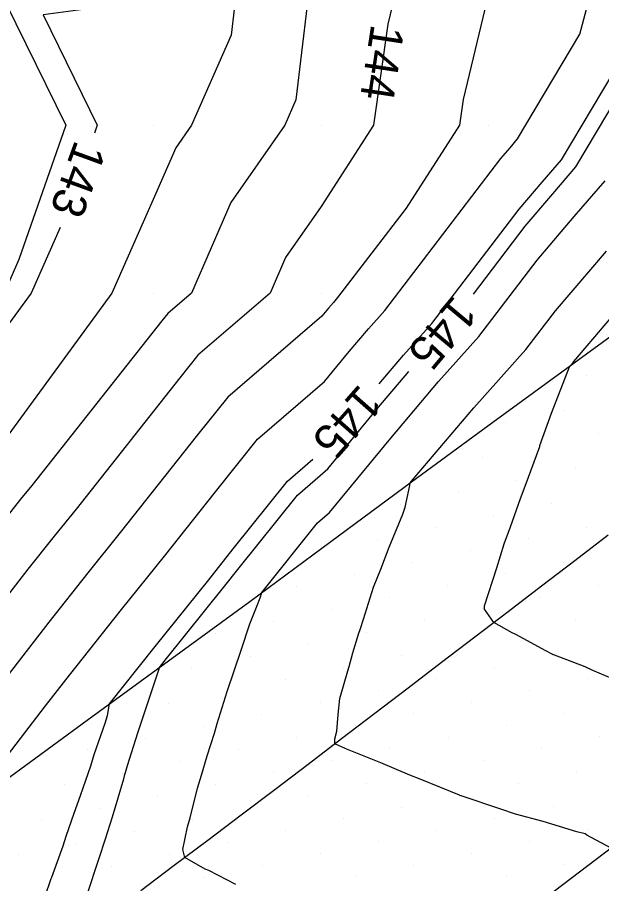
# Model space of a CAD drawing. Extents: x 2354170 to 2357230, y 866100 to 868290.
# Drawn here: x 2355831.9 to 2355866.7, y 866814.8 to 866866.4 of the extents above; entities that cross this region are included whole.
import ezdxf

# ---------------------------------------------------------------- set-up
doc = ezdxf.new("R2010")
doc.units = 0
for name, color, linetype in [('Default', 7, 'Continuous'), ('DTM Contours Major', 7, 'Continuous'), ('DTM Contours Major Text', 7, 'Continuous'), ('DTM Contours Minor', 7, 'Continuous'), ('Exist DTM Breakline', 7, 'Continuous'), ('Exist DTM QL2 LIDAR Elevation Point', 7, 'Continuous'), ('Exist DTM Scan Elevation Point', 7, 'Continuous'), ('Exist Roads EOP', 7, 'Continuous')]:
    doc.layers.add(name, color=color, linetype=linetype)

msp = doc.modelspace()

# ---------------------------------------------------------------- linework, layer by layer
at = {"layer": 'Default'}
for points in [[(2355862.836, 866907.155), (2355859.981, 866901.715), (2355858.638, 866901.352), (2355857.566, 866900.009), (2355852.86, 866897.13), (2355851.043, 866890.009), (2355850.705, 866889.285), (2355849.981, 866888.652), (2355844.115, 866880.009), (2355841.497, 866871.525), (2355840.845, 866870.009), (2355840.753, 866869.237), (2355839.981, 866867.479), (2355833.412, 866866.578), (2355836.642, 866860.009), (2355836.48, 866859.541)], [(2355865.919, 866904.072), (2355863.787, 866900.009), (2355862.594, 866897.397), (2355859.981, 866893.728), (2355857.674, 866892.316), (2355857.086, 866890.009), (2355854.825, 866885.166), (2355849.981, 866880.927), (2355849.358, 866880.009), (2355849.08, 866879.108), (2355845.167, 866870.009), (2355844.613, 866865.377), (2355842.258, 866860.009), (2355841.321, 866858.669), (2355839.981, 866855.575), (2355837.505, 866850.009), (2355830.753, 866840.781)], [(2355853.443, 866844.598), (2355854.897, 866846.314), (2355856.58, 866848.19), (2355861.781, 866854.997), (2355863.157, 866856.612), (2355864.303, 866857.939), (2355870.461, 866868.293), (2355870.854, 866868.781), (2355871.846, 866870.009), (2355875.232, 866874.759), (2355878.325, 866880.009), (2355878.616, 866881.375), (2355879.982, 866886.864), (2355883.775, 866890.009), (2355888.439, 866891.552), (2355888.712, 866900.009), (2355889.222, 866900.769), (2355889.982, 866902.736)], [(2355869.982, 866902.04), (2355869.002, 866900.989), (2355868.488, 866900.009), (2355865.82, 866894.17), (2355862.858, 866890.009), (2355862.186, 866887.805), (2355859.981, 866883.267), (2355858.945, 866881.046), (2355857.76, 866880.009), (2355853.139, 866876.852), (2355849.981, 866871.153), (2355849.489, 866870.009), (2355848.474, 866861.516), (2355847.812, 866860.009), (2355844.591, 866855.399), (2355842.257, 866850.009), (2355840.847, 866848.796), (2355840.497, 866848.359), (2355832.734, 866838.545), (2355832.073, 866837.723), (2355831.271, 866836.716)], [(2355830.563, 866821.521), (2355833.553, 866825.406), (2355834.981, 866827.246), (2355838.088, 866831.15), (2355840.653, 866834.336), (2355843.684, 866838.167), (2355846.196, 866841.304), (2355850.184, 866844.735), (2355851.654, 866846.525), (2355852.807, 866847.885), (2355853.774, 866848.963), (2355860.695, 866858.022), (2355861.241, 866858.662), (2355861.695, 866859.188), (2355865.413, 866865.441), (2355866.618, 866870.009)], [(2355859.981, 866867.926), (2355858.443, 866861.548), (2355858.225, 866860.009), (2355855.045, 866855.073), (2355850.968, 866849.737), (2355850.717, 866849.456), (2355850.417, 866849.102), (2355850.034, 866848.636), (2355844.413, 866843.802), (2355842.621, 866841.565), (2355838.013, 866835.739), (2355836.083, 866833.341), (2355833.745, 866830.403), (2355830.635, 866826.396)], [(2355853.202, 866860.709), (2355853.103, 866860.009), (2355849.981, 866855.163), (2355847.862, 866852.128), (2355846.944, 866850.009), (2355842.63, 866846.299), (2355841.559, 866844.962), (2355835.374, 866837.142), (2355834.078, 866835.532), (2355832.508, 866833.559), (2355827.716, 866827.385)], [(2355844.907, 866814.777), (2355843.299, 866815.608), (2355843.066, 866815.693), (2355841.865, 866816.376), (2355841.733, 866816.858), (2355842.017, 866818.203), (2355842.171, 866818.746), (2355842.622, 866820.518), (2355842.851, 866821.294), (2355843.193, 866822.438), (2355843.618, 866823.784), (2355843.796, 866824.365), (2355844.38, 866826.277), (2355844.383, 866826.289), (2355844.394, 866826.325), (2355845.213, 866828.724), (2355845.734, 866830.304), (2355846.132, 866831.296), (2355846.345, 866831.841), (2355846.451, 866832.176), (2355849.761, 866836.31), (2355850.485, 866836.932), (2355854.129, 866841.371), (2355856.988, 866844.742), (2355859.386, 866847.416), (2355862.867, 866851.973), (2355865.073, 866854.563), (2355866.912, 866856.689)], [(2355834.425, 866853.907), (2355832.691, 866850.009), (2355829.981, 866846.305)], [(2355867.276, 866816.934), (2355865.826, 866817.716), (2355865.719, 866817.781), (2355865.232, 866817.906), (2355863.209, 866818.518), (2355861.571, 866818.965), (2355860.699, 866819.255), (2355858.322, 866820.051), (2355858.246, 866820.078), (2355858.223, 866820.087), (2355855.896, 866821.056), (2355855.265, 866821.289), (2355853.534, 866822.018), (2355851.554, 866822.808), (2355851.023, 866823.056), (2355850.798, 866823.142), (2355850.808, 866823.456), (2355850.917, 866823.913), (2355851.003, 866824.893), (2355851.094, 866825.851), (2355851.584, 866827.506), (2355851.645, 866827.768), (2355851.881, 866828.58), (2355852.217, 866829.688), (2355852.32, 866830.017), (2355852.513, 866830.58), (2355853.109, 866832.493), (2355853.535, 866833.565), (2355854.046, 866834.87), (2355854.845, 866836.845), (2355854.986, 866837.246), (2355855.269, 866838.536), (2355855.289, 866838.7), (2355855.366, 866838.794), (2355859.078, 866843.171), (2355862.191, 866846.643), (2355863.953, 866848.948), (2355866.99, 866852.513)], [(2355867.696, 866826.894), (2355866.171, 866827.525), (2355865.72, 866827.739), (2355863.801, 866828.474), (2355863.761, 866828.498), (2355863.381, 866828.694), (2355861.587, 866829.658), (2355861.365, 866829.774), (2355860.286, 866830.376), (2355859.729, 866831.179), (2355859.729, 866831.382), (2355860.452, 866833.63), (2355860.897, 866835.064), (2355861.267, 866836.088), (2355861.872, 866837.776), (2355862.143, 866838.506), (2355863.013, 866840.876), (2355863.026, 866840.91), (2355863.028, 866840.918), (2355863.712, 866842.854), (2355864.79, 866845.613), (2355864.82, 866845.672), (2355864.997, 866845.869), (2355865.039, 866845.924), (2355868.906, 866850.463)], [(2355833.084, 866812.767), (2355833.795, 866814.836), (2355833.899, 866815.133), (2355833.929, 866815.206), (2355834.614, 866817.083), (2355834.778, 866817.641), (2355835.254, 866819.017), (2355835.644, 866820.067), (2355836.252, 866821.841), (2355836.463, 866822.522), (2355837.107, 866824.373), (2355837.249, 866824.833), (2355837.374, 866825.541), (2355840.093, 866828.959), (2355843.292, 866832.932), (2355844.746, 866834.77), (2355847.979, 866838.807), (2355849.487, 866840.104)]]:
    msp.add_lwpolyline(points, dxfattribs=at)
at = {"layer": 'DTM Contours Major'}
for points in [[(2355859.056, 866849.949), (2355862.143, 866853.989), (2355863.796, 866855.929), (2355865.173, 866857.522), (2355870.818, 866867.015), (2355871.504, 866867.866), (2355873.235, 866870.009), (2355876.043, 866873.948), (2355879.613, 866880.009), (2355879.678, 866880.313), (2355879.982, 866881.533), (2355888.896, 866888.924), (2355889.995, 866889.946), (2355890.029, 866890.012), (2355890.087, 866890.114), (2355890.638, 866900.009), (2355894.81, 866905.181), (2355898.291, 866910.009), (2355898.168, 866918.196), (2355899.025, 866920.01), (2355899.41, 866920.581), (2355899.982, 866921.735), (2355904.925, 866925.066)], [(2355836.022, 866814.112), (2355836.747, 866816.339), (2355837.138, 866817.494), (2355837.555, 866818.802), (2355838.214, 866821.069), (2355838.287, 866821.315), (2355838.324, 866821.447), (2355838.441, 866821.858), (2355839.058, 866823.803), (2355839.553, 866825.305), (2355840.315, 866827.561), (2355840.339, 866827.697), (2355840.761, 866828.228), (2355844.172, 866832.465), (2355845.1, 866833.638), (2355848.573, 866837.975), (2355850.385, 866839.533), (2355853.304, 866843.089), (2355855.216, 866845.344)]]:
    msp.add_lwpolyline(points, dxfattribs=at)
at = {"layer": 'DTM Contours Minor'}
for points in [[(2355871.514, 866896.953), (2355869.982, 866892.99), (2355869.047, 866890.944), (2355868.382, 866890.009), (2355866.418, 866883.573), (2355864.687, 866880.009), (2355862.249, 866877.742), (2355859.981, 866875.496), (2355856.722, 866873.269), (2355854.916, 866870.009), (2355853.957, 866866.034), (2355853.103, 866860.009), (2355849.981, 866855.163), (2355847.862, 866852.128), (2355846.944, 866850.009), (2355842.63, 866846.299), (2355841.559, 866844.962), (2355835.374, 866837.142), (2355834.078, 866835.532), (2355832.508, 866833.559), (2355827.716, 866827.385)], [(2355829.981, 866869.721), (2355834.756, 866860.009), (2355831.971, 866851.999), (2355831.086, 866850.009)]]:
    msp.add_lwpolyline(points, dxfattribs=at)
at = {"layer": 'Exist DTM Breakline'}
for points in [[(2355901.138, 866842.826), (2355899.146, 866841.314), (2355897.155, 866839.803), (2355895.164, 866838.291), (2355893.175, 866836.776), (2355891.187, 866835.261), (2355889.198, 866833.746), (2355887.21, 866832.23), (2355885.229, 866830.705), (2355883.249, 866829.179), (2355881.269, 866827.653), (2355879.289, 866826.127), (2355877.307, 866824.603), (2355875.325, 866823.08), (2355873.342, 866821.556), (2355871.36, 866820.033), (2355869.369, 866818.521), (2355867.377, 866817.011), (2355865.385, 866815.5), (2355863.393, 866813.989)], [(2355867.093, 866835.576), (2355865.107, 866834.058), (2355863.121, 866832.54), (2355861.134, 866831.023), (2355859.147, 866829.506), (2355857.16, 866827.989), (2355855.173, 866826.471), (2355853.184, 866824.957), (2355851.194, 866823.444), (2355849.204, 866821.93), (2355847.215, 866820.416), (2355845.22, 866818.909), (2355843.225, 866817.402), (2355841.23, 866815.896), (2355839.235, 866814.389)]]:
    msp.add_lwpolyline(points, dxfattribs=at)
at = {"layer": 'Exist DTM QL2 LIDAR Elevation Point'}
for p, q in [((2355839.981, 866860.009), (2355839.981, 866860.009)), ((2355849.981, 866860.009), (2355849.981, 866860.009)), ((2355859.981, 866860.009), (2355859.981, 866860.009)), ((2355839.981, 866850.009), (2355839.981, 866850.009)), ((2355849.981, 866850.009), (2355849.981, 866850.009))]:
    msp.add_line(p, q, dxfattribs=at)
at = {"layer": 'Exist DTM Scan Elevation Point'}
for p, q in [((2355865.796, 866845.082), (2355865.796, 866845.082)), ((2355864.417, 866842.997), (2355864.417, 866842.997)), ((2355860.952, 866842.292), (2355860.952, 866842.292)), ((2355866.502, 866841.618), (2355866.502, 866841.618)), ((2355863.037, 866840.912), (2355863.037, 866840.912)), ((2355859.573, 866840.207), (2355859.573, 866840.207)), ((2355865.122, 866839.533), (2355865.122, 866839.533)), ((2355861.658, 866838.827), (2355861.658, 866838.827)), ((2355858.193, 866838.122), (2355858.193, 866838.122)), ((2355854.729, 866837.416), (2355854.729, 866837.416)), ((2355863.743, 866837.448), (2355863.743, 866837.448)), ((2355860.278, 866836.742), (2355860.278, 866836.742)), ((2355856.814, 866836.037), (2355856.814, 866836.037)), ((2355865.828, 866836.068), (2355865.828, 866836.068)), ((2355853.349, 866835.331), (2355853.349, 866835.331)), ((2355862.363, 866835.363), (2355862.363, 866835.363)), ((2355858.899, 866834.657), (2355858.899, 866834.657)), ((2355855.434, 866833.952), (2355855.434, 866833.952)), ((2355864.448, 866833.983), (2355864.448, 866833.983)), ((2355851.97, 866833.246), (2355851.97, 866833.246)), ((2355860.984, 866833.278), (2355860.984, 866833.278)), ((2355866.533, 866832.604), (2355866.533, 866832.604)), ((2355848.506, 866832.54), (2355848.506, 866832.54)), ((2355857.519, 866832.572), (2355857.519, 866832.572)), ((2355854.055, 866831.867), (2355854.055, 866831.867)), ((2355863.069, 866831.898), (2355863.069, 866831.898)), ((2355850.591, 866831.161), (2355850.591, 866831.161)), ((2355859.604, 866831.193), (2355859.604, 866831.193)), ((2355847.126, 866830.455), (2355847.126, 866830.455)), ((2355856.14, 866830.487), (2355856.14, 866830.487)), ((2355865.154, 866830.519), (2355865.154, 866830.519)), ((2355843.662, 866829.75), (2355843.662, 866829.75)), ((2355852.676, 866829.782), (2355852.676, 866829.782)), ((2355861.689, 866829.813), (2355861.689, 866829.813)), ((2355849.211, 866829.076), (2355849.211, 866829.076)), ((2355858.225, 866829.108), (2355858.225, 866829.108)), ((2355845.747, 866828.371), (2355845.747, 866828.371)), ((2355854.761, 866828.402), (2355854.761, 866828.402)), ((2355863.774, 866828.434), (2355863.774, 866828.434)), ((2355842.282, 866827.665), (2355842.282, 866827.665)), ((2355851.296, 866827.697), (2355851.296, 866827.697)), ((2355860.31, 866827.728), (2355860.31, 866827.728)), ((2355847.832, 866826.991), (2355847.832, 866826.991)), ((2355856.846, 866827.023), (2355856.846, 866827.023)), ((2355865.859, 866827.054), (2355865.859, 866827.054)), ((2355844.367, 866826.286), (2355844.367, 866826.286)), ((2355853.381, 866826.317), (2355853.381, 866826.317)), ((2355862.395, 866826.349), (2355862.395, 866826.349)), ((2355840.903, 866825.58), (2355840.903, 866825.58)), ((2355849.917, 866825.612), (2355849.917, 866825.612)), ((2355858.93, 866825.643), (2355858.93, 866825.643)), ((2355837.438, 866824.874), (2355837.438, 866824.874)), ((2355846.452, 866824.906), (2355846.452, 866824.906)), ((2355855.466, 866824.938), (2355855.466, 866824.938)), ((2355864.48, 866824.969), (2355864.48, 866824.969)), ((2355842.988, 866824.201), (2355842.988, 866824.201)), ((2355852.002, 866824.232), (2355852.002, 866824.232)), ((2355861.015, 866824.264), (2355861.015, 866824.264)), ((2355839.523, 866823.495), (2355839.523, 866823.495)), ((2355848.537, 866823.527), (2355848.537, 866823.527)), ((2355857.551, 866823.558), (2355857.551, 866823.558)), ((2355866.565, 866823.59), (2355866.565, 866823.59)), ((2355836.059, 866822.789), (2355836.059, 866822.789)), ((2355845.073, 866822.821), (2355845.073, 866822.821)), ((2355854.087, 866822.853), (2355854.087, 866822.853)), ((2355863.1, 866822.884), (2355863.1, 866822.884)), ((2355841.608, 866822.116), (2355841.608, 866822.116)), ((2355850.622, 866822.147), (2355850.622, 866822.147)), ((2355859.636, 866822.179), (2355859.636, 866822.179)), ((2355838.144, 866821.41), (2355838.144, 866821.41)), ((2355847.158, 866821.442), (2355847.158, 866821.442)), ((2355856.172, 866821.473), (2355856.172, 866821.473)), ((2355865.185, 866821.505), (2355865.185, 866821.505)), ((2355843.693, 866820.736), (2355843.693, 866820.736)), ((2355852.707, 866820.768), (2355852.707, 866820.768)), ((2355861.721, 866820.799), (2355861.721, 866820.799)), ((2355834.68, 866820.704), (2355834.68, 866820.704)), ((2355840.229, 866820.031), (2355840.229, 866820.031)), ((2355849.243, 866820.062), (2355849.243, 866820.062)), ((2355858.257, 866820.094), (2355858.257, 866820.094)), ((2355836.765, 866819.325), (2355836.765, 866819.325)), ((2355854.792, 866819.388), (2355854.792, 866819.388)), ((2355863.806, 866819.42), (2355863.806, 866819.42)), ((2355851.328, 866818.683), (2355851.328, 866818.683)), ((2355860.342, 866818.714), (2355860.342, 866818.714)), ((2355833.3, 866818.619), (2355833.3, 866818.619)), ((2355842.314, 866818.651), (2355842.314, 866818.651)), ((2355838.85, 866817.946), (2355838.85, 866817.946)), ((2355847.863, 866817.977), (2355847.863, 866817.977)), ((2355856.877, 866818.009), (2355856.877, 866818.009)), ((2355865.891, 866818.041), (2355865.891, 866818.041)), ((2355835.385, 866817.24), (2355835.385, 866817.24)), ((2355844.399, 866817.272), (2355844.399, 866817.272)), ((2355853.413, 866817.303), (2355853.413, 866817.303)), ((2355862.427, 866817.335), (2355862.427, 866817.335)), ((2355849.948, 866816.598), (2355849.948, 866816.598)), ((2355858.962, 866816.63), (2355858.962, 866816.63)), ((2355831.921, 866816.534), (2355831.921, 866816.534)), ((2355840.935, 866816.566), (2355840.935, 866816.566)), ((2355837.47, 866815.861), (2355837.47, 866815.861)), ((2355846.484, 866815.892), (2355846.484, 866815.892)), ((2355855.498, 866815.924), (2355855.498, 866815.924)), ((2355864.512, 866815.956), (2355864.512, 866815.956)), ((2355834.006, 866815.155), (2355834.006, 866815.155)), ((2355843.02, 866815.187), (2355843.02, 866815.187)), ((2355852.033, 866815.218), (2355852.033, 866815.218)), ((2355861.047, 866815.25), (2355861.047, 866815.25))]:
    msp.add_line(p, q, dxfattribs=at)
at = {"layer": 'Exist Roads EOP'}
msp.add_lwpolyline([(2355831.196, 866821.013), (2355836.032, 866824.565), (2355840.885, 866828.094), (2355845.725, 866831.639), (2355850.552, 866835.203), (2355855.379, 866838.766), (2355860.218, 866842.314), (2355865.065, 866845.851), (2355869.912, 866849.387), (2355874.751, 866852.934), (2355879.577, 866856.499), (2355884.389, 866860.083), (2355889.189, 866863.683), (2355893.981, 866867.295), (2355898.766, 866870.914), (2355903.544, 866874.543)], dxfattribs=at)

# ---------------------------------------------------------------- texts
at = {"layer": 'Default'}
for s, rotation, p in [('144', 261.3665, (2355852.976, 866866.079)), ('143', 249.9647, (2355835.335, 866859.188)), ('145', 228.642, (2355852.282, 866844.657))]:
    msp.add_text(s, height=2, rotation=rotation, dxfattribs=at).set_placement(p)
at = {"layer": 'DTM Contours Major Text'}
msp.add_text('145', height=2, rotation=230.1752, dxfattribs=at).set_placement((2355857.896, 866849.976))

doc.saveas('drawing.dxf')
